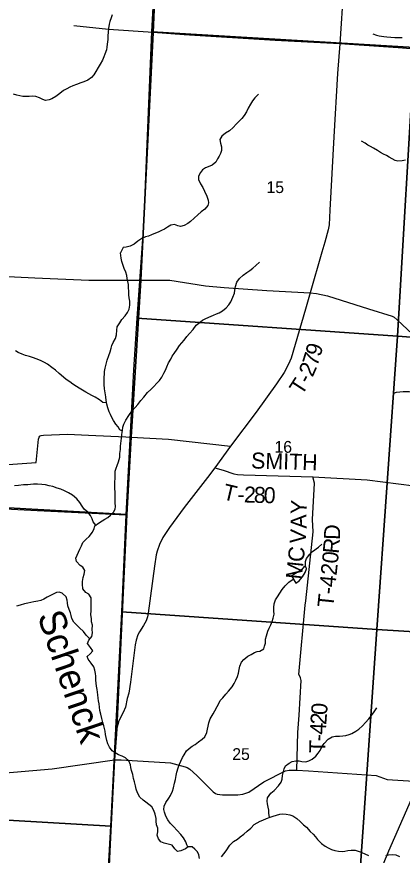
# Model space of a CAD drawing. Extents: x 1759416 to 2214760, y 252598 to 1116833.
# Drawn here: x 1977423 to 1984651, y 899295 to 915007 of the extents above; entities that cross this region are included whole.
import ezdxf

# ---------------------------------------------------------------- set-up
doc = ezdxf.new("R2010")
doc.units = 0
for name, color, linetype in [('GM_X_County_Road', 7, 'Continuous'), ('GM_X_Minor_Lake', 7, 'Continuous'), ('GM_X_Minor_River', 7, 'Continuous'), ('GM_X_Minor_River_Text', 7, 'Continuous'), ('GM_X_Section', 7, 'Continuous'), ('GM_X_Section_Text', 7, 'Continuous'), ('GM_X_Township', 7, 'Continuous'), ('GM_X_Township_Road', 7, 'Continuous'), ('GM_X_Township_Road_Text', 7, 'Continuous'), ('GM_X_Township_ROW', 7, 'Continuous')]:
    doc.layers.add(name, color=color, linetype=linetype)

msp = doc.modelspace()

# ---------------------------------------------------------------- linework, layer by layer
at = {"layer": 'GM_X_County_Road'}
for points in [[(1976612, 910169), (1977765, 910116), (1978772, 910069), (1979710, 910072)], [(1979710, 910072), (1979748, 910072), (1980292, 910069), (1980965, 909963), (1981313, 909934), (1982110, 909880), (1982926, 909835), (1983044, 909820), (1983250, 909776), (1984019, 909537), (1984459, 909398), (1984497, 909380), (1984555, 909330), (1984843, 909058)], [(1973068, 900900), (1973915, 900849), (1974951, 900796), (1975570, 900773), (1975844, 900767), (1976230, 900767), (1976994, 900820), (1978085, 900915), (1979253, 901083)], [(1979253, 901083), (1979381, 901083), (1980305, 901029), (1980583, 900953), (1980621, 900939), (1980671, 900909), (1980801, 900786), (1981105, 900481), (1981151, 900449), (1981181, 900437), (1981281, 900427), (1981571, 900425), (1981659, 900437), (1981775, 900479), (1982055, 900672), (1982464, 900877), (1982530, 900891), (1982672, 900891), (1982891, 900875), (1984163, 900789), (1984369, 900715), (1984969, 900674)], [(1983819, 898028), (1983988, 898340), (1984048, 898516), (1984207, 898906), (1984400, 899379), (1984779, 900247), (1984893, 900512), (1984969, 900674)]]:
    msp.add_lwpolyline(points, dxfattribs=at)
at = {"layer": 'GM_X_Minor_Lake'}
for points in [[(1982653, 904391), (1982720, 904437), (1982778, 904512), (1982829, 904596), (1982855, 904662), (1982847, 904696), (1982811, 904703), (1982763, 904645), (1982681, 904591), (1982616, 904558), (1982574, 904530)], [(1982574, 904530), (1982653, 904391)]]:
    msp.add_lwpolyline(points, dxfattribs=at)
at = {"layer": 'GM_X_Minor_River'}
for points in [[(1979214, 915045), (1979192, 914989), (1979169, 914916), (1979155, 914866), (1979143, 914790), (1979139, 914720), (1979134, 914652), (1979128, 914582), (1979120, 914496), (1979113, 914439), (1979103, 914385), (1979075, 914307), (1979057, 914257), (1979030, 914195), (1978990, 914120), (1978948, 914054), (1978907, 913980), (1978869, 913918), (1978827, 913867), (1978757, 913817), (1978681, 913788), (1978627, 913770), (1978545, 913740), (1978477, 913713), (1978421, 913687), (1978362, 913655), (1978298, 913623), (1978228, 913570), (1978154, 913516), (1978082, 913471), (1978030, 913449), (1977960, 913439), (1977910, 913455), (1977848, 913486), (1977784, 913512), (1977710, 913520), (1977656, 913516), (1977606, 913513), (1977540, 913513), (1977480, 913525), (1977427, 913537), (1977363, 913554)], [(1984099, 914688), (1984169, 914660), (1984221, 914650), (1984305, 914637), (1984359, 914631), (1984435, 914623), (1984515, 914620), (1984580, 914616), (1984652, 914616)], [(1981956, 913555), (1981889, 913488), (1981845, 913430), (1981807, 913368), (1981765, 913293), (1981732, 913223), (1981684, 913155), (1981644, 913099), (1981588, 913042), (1981537, 912992), (1981481, 912932), (1981409, 912867), (1981339, 912825), (1981267, 912772), (1981232, 912706), (1981244, 912640), (1981264, 912570), (1981265, 912500), (1981243, 912444), (1981217, 912394), (1981187, 912343), (1981153, 912283), (1981090, 912225), (1981014, 912194), (1980962, 912178), (1980908, 912142), (1980870, 912092), (1980834, 912023), (1980833, 911955), (1980871, 911877), (1980913, 911805), (1980946, 911737), (1980986, 911647), (1981013, 911571), (1981019, 911519), (1981005, 911469), (1980949, 911405), (1980881, 911351), (1980816, 911298), (1980750, 911236), (1980682, 911169), (1980628, 911135), (1980562, 911097), (1980496, 911078), (1980442, 911092), (1980380, 911114), (1980314, 911102), (1980248, 911063), (1980194, 911029), (1980138, 911003), (1980075, 910972), (1980023, 910954), (1979947, 910920), (1979893, 910898), (1979835, 910883), (1979771, 910855), (1979695, 910804), (1979623, 910748), (1979549, 910706), (1979475, 910691), (1979421, 910681), (1979371, 910582)], [(1984710, 912321), (1984648, 912307), (1984570, 912304), (1984518, 912314), (1984461, 912342), (1984403, 912378), (1984353, 912405), (1984299, 912431), (1984241, 912465), (1984185, 912499), (1984110, 912543), (1984058, 912574), (1984008, 912604), (1983956, 912638), (1983888, 912678)], [(1979405, 907243), (1979356, 907269), (1979325, 907321), (1979281, 907375), (1979237, 907444), (1979208, 907500), (1979180, 907552), (1979158, 907605), (1979133, 907679), (1979115, 907747), (1979101, 907815), (1979092, 907882), (1979082, 907960), (1979069, 908032), (1979063, 908114), (1979060, 908190), (1979064, 908254), (1979067, 908310), (1979071, 908362), (1979081, 908424), (1979098, 908500), (1979116, 908574), (1979149, 908660), (1979175, 908728), (1979192, 908794), (1979206, 908848), (1979230, 908904), (1979273, 908976), (1979295, 909050), (1979300, 909134), (1979306, 909198), (1979353, 909274), (1979395, 909332), (1979458, 909402), (1979502, 909468), (1979529, 909529), (1979543, 909601), (1979542, 909676), (1979532, 909742), (1979526, 909796), (1979523, 909870), (1979521, 909920), (1979516, 909992), (1979508, 910046), (1979496, 910105), (1979487, 910157), (1979471, 910219), (1979439, 910289), (1979416, 910348), (1979392, 910422), (1979381, 910482), (1979375, 910532), (1979371, 910582)], [(1978553, 904918), (1978581, 904976), (1978607, 905030), (1978636, 905096), (1978660, 905156), (1978727, 905217), (1978779, 905265), (1978846, 905349), (1978872, 905417), (1978890, 905469), (1978955, 905520), (1979027, 905562), (1979077, 905594), (1979132, 905624), (1979182, 905665), (1979238, 905725), (1979269, 905781), (1979275, 905831), (1979271, 905899), (1979268, 905981), (1979266, 906043), (1979269, 906097), (1979265, 906170), (1979264, 906236), (1979264, 906290), (1979266, 906356), (1979269, 906426), (1979271, 906490), (1979286, 906548), (1979306, 906600), (1979334, 906668), (1979353, 906754), (1979357, 906824), (1979366, 906898), (1979370, 906958), (1979375, 907008), (1979379, 907062), (1979385, 907112), (1979396, 907178), (1979406, 907252), (1979415, 907319), (1979429, 907371), (1979467, 907450), (1979522, 907536), (1979581, 907614), (1979643, 907684), (1979692, 907741), (1979750, 907819), (1979805, 907879), (1979873, 907967), (1979940, 908024), (1979992, 908080), (1980050, 908142), (1980099, 908194), (1980145, 908253), (1980184, 908329), (1980214, 908387), (1980239, 908449), (1980271, 908521), (1980310, 908593), (1980338, 908645), (1980372, 908697), (1980433, 908776), (1980473, 908846), (1980516, 908898), (1980560, 908950), (1980610, 909014), (1980665, 909069), (1980729, 909149), (1980790, 909227), (1980840, 909267), (1980909, 909320), (1980959, 909346), (1981027, 909376), (1981114, 909415), (1981168, 909439), (1981218, 909461), (1981280, 909494), (1981351, 909550), (1981399, 909612), (1981437, 909667), (1981472, 909755), (1981503, 909827), (1981513, 909887), (1981527, 909955), (1981548, 910037), (1981602, 910105), (1981671, 910165), (1981735, 910214), (1981796, 910254), (1981850, 910298), (1981908, 910346), (1981977, 910411)], [(1979110, 907774), (1979039, 907782), (1978977, 907828), (1978896, 907877), (1978834, 907911), (1978776, 907942), (1978720, 907972), (1978654, 908011), (1978594, 908045), (1978541, 908077), (1978475, 908122), (1978421, 908166), (1978349, 908213), (1978297, 908253), (1978218, 908322), (1978150, 908384), (1978080, 908437), (1977999, 908495), (1977945, 908530), (1977883, 908558), (1977805, 908593), (1977717, 908623), (1977663, 908644), (1977587, 908662), (1977525, 908685), (1977452, 908717), (1977400, 908746)], [(1984887, 907974), (1984778, 907979), (1984724, 907978), (1984668, 907976), (1984608, 907970), (1984538, 907965), (1984486, 907949)], [(1978903, 905479), (1978859, 905543), (1978835, 905601), (1978808, 905664), (1978754, 905726), (1978688, 905781), (1978650, 905837), (1978607, 905903), (1978547, 905974), (1978466, 906042), (1978392, 906083), (1978320, 906122), (1978250, 906152), (1978182, 906176), (1978100, 906203), (1978034, 906218), (1977964, 906234), (1977892, 906242), (1977810, 906249), (1977738, 906247), (1977684, 906244), (1977634, 906238), (1977550, 906233), (1977456, 906225), (1977384, 906220)], [(1982836, 904698), (1982836, 904797), (1982858, 904856), (1982921, 904938), (1982971, 904984), (1983082, 905071), (1983146, 905123)], [(1980847, 899232), (1980837, 899300), (1980812, 899356), (1980764, 899409), (1980712, 899455), (1980636, 899454), (1980586, 899414), (1980501, 899379), (1980439, 899365), (1980386, 899417), (1980336, 899484), (1980260, 899502), (1980186, 899521), (1980124, 899549), (1980082, 899602), (1980059, 899668), (1980069, 899734), (1980066, 899802), (1980042, 899862), (1980035, 899934), (1980039, 899986), (1980019, 900063), (1979992, 900133), (1979954, 900199), (1979898, 900248), (1979843, 900292), (1979791, 900329), (1979733, 900385), (1979688, 900464), (1979662, 900534), (1979648, 900594), (1979629, 900668), (1979615, 900732), (1979598, 900807), (1979572, 900883), (1979560, 900937), (1979553, 900989), (1979525, 901064), (1979461, 901122), (1979402, 901152), (1979334, 901179), (1979268, 901211), (1979210, 901254), (1979160, 901322), (1979133, 901383), (1979113, 901447), (1979101, 901499), (1979090, 901559), (1979080, 901621), (1979069, 901671), (1979055, 901722), (1979039, 901784), (1979018, 901856), (1978998, 901936), (1978983, 902009), (1978975, 902069), (1978967, 902133), (1978958, 902187), (1978952, 902237), (1978944, 902299), (1978929, 902400), (1978921, 902466), (1978912, 902522), (1978904, 902576), (1978903, 902648), (1978901, 902698), (1978889, 902764), (1978866, 902827), (1978820, 902895), (1978764, 902966), (1978741, 903020), (1978797, 903071), (1978848, 903125), (1978804, 903188), (1978748, 903262), (1978775, 903328), (1978833, 903394), (1978846, 903460), (1978838, 903528), (1978841, 903604), (1978823, 903666), (1978827, 903728), (1978812, 903805), (1978816, 903873), (1978817, 903925), (1978819, 903997), (1978819, 904061), (1978816, 904117), (1978774, 904187), (1978718, 904218), (1978663, 904288), (1978653, 904375), (1978658, 904427), (1978668, 904497), (1978688, 904561), (1978701, 904631), (1978665, 904693), (1978613, 904727), (1978544, 904798), (1978532, 904864), (1978553, 904918)], [(1980631, 899450), (1980614, 899492), (1980595, 899546), (1980547, 899619), (1980497, 899683), (1980428, 899758), (1980360, 899836), (1980301, 899895), (1980253, 899959), (1980217, 900029), (1980192, 900100), (1980184, 900150), (1980190, 900212), (1980221, 900280), (1980277, 900362), (1980306, 900415), (1980342, 900495), (1980361, 900561), (1980381, 900647), (1980400, 900711), (1980414, 900791), (1980427, 900849), (1980447, 900935), (1980474, 900999), (1980498, 901059), (1980529, 901125), (1980561, 901179), (1980605, 901249), (1980658, 901297), (1980714, 901340), (1980768, 901372), (1980833, 901418), (1980897, 901473), (1980947, 901515), (1980986, 901595), (1981002, 901655), (1981013, 901713), (1981027, 901779), (1981052, 901853), (1981108, 901947), (1981139, 902001), (1981181, 902079), (1981210, 902137), (1981238, 902196), (1981288, 902244), (1981345, 902314), (1981391, 902368), (1981460, 902453), (1981498, 902513), (1981533, 902577), (1981561, 902647), (1981578, 902705), (1981596, 902777), (1981608, 902839), (1981639, 902911), (1981681, 902965), (1981756, 903025), (1981818, 903056), (1981878, 903092), (1981932, 903112), (1981983, 903121), (1982053, 903161), (1982069, 903213), (1982084, 903269), (1982090, 903341), (1982105, 903409), (1982133, 903491), (1982155, 903549), (1982184, 903611), (1982210, 903677), (1982233, 903739), (1982249, 903811), (1982246, 903871), (1982242, 903939), (1982250, 904009), (1982277, 904083), (1982309, 904137), (1982358, 904203), (1982400, 904274), (1982457, 904346), (1982523, 904410), (1982608, 904470)], [(1978795, 903351), (1978725, 903418), (1978672, 903485), (1978602, 903554), (1978544, 903610), (1978493, 903660), (1978457, 903731), (1978441, 903785), (1978428, 903835), (1978404, 903899), (1978382, 903966), (1978377, 904022), (1978371, 904076), (1978349, 904138), (1978276, 904203), (1978218, 904227), (1978166, 904221), (1978104, 904190), (1978043, 904158), (1977991, 904134), (1977929, 904095), (1977877, 904071), (1977816, 904055), (1977746, 904046), (1977686, 904032), (1977630, 904020), (1977570, 904005), (1977490, 903983), (1977417, 903962)], [(1982160, 900002), (1982148, 900081), (1982148, 900137), (1982138, 900197), (1982125, 900256), (1982121, 900308), (1982123, 900372), (1982186, 900460), (1982250, 900511), (1982329, 900595), (1982383, 900665), (1982398, 900719), (1982408, 900787), (1982423, 900861), (1982435, 900915), (1982461, 900973), (1982530, 901020), (1982588, 901050), (1982656, 901064), (1982716, 901061), (1982770, 901051), (1982846, 901048), (1982900, 901066), (1982963, 901098), (1983031, 901153), (1983074, 901207), (1983110, 901259), (1983152, 901337), (1983189, 901391), (1983263, 901470), (1983340, 901512), (1983400, 901526), (1983476, 901527), (1983540, 901533), (1983592, 901540), (1983656, 901556), (1983707, 901576), (1983781, 901617), (1983839, 901655), (1983908, 901721), (1983962, 901780), (1984027, 901850), (1984073, 901916), (1984125, 901980), (1984172, 902055)], [(1981261, 899263), (1981308, 899321), (1981348, 899377), (1981421, 899481), (1981488, 899550), (1981560, 899598), (1981612, 899638), (1981681, 899688), (1981741, 899745), (1981809, 899803), (1981874, 899869), (1981932, 899904), (1981988, 899936), (1982039, 899954), (1982107, 899983), (1982173, 900007), (1982233, 900029), (1982295, 900046), (1982356, 900064), (1982408, 900069), (1982474, 900067), (1982546, 900053), (1982600, 900036), (1982673, 899986), (1982739, 899927), (1982797, 899867), (1982853, 899818), (1982926, 899742), (1982980, 899689), (1983024, 899639), (1983065, 899588), (1983135, 899512), (1983207, 899465), (1983265, 899433), (1983324, 899405), (1983384, 899382), (1983454, 899368), (1983522, 899363), (1983572, 899371), (1983633, 899381), (1983693, 899390), (1983767, 899390), (1983841, 899367), (1983895, 899347), (1983950, 899320), (1984020, 899292)], [(1984341, 899286), (1984393, 899302), (1984465, 899311), (1984529, 899301), (1984597, 899274)]]:
    msp.add_lwpolyline(points, dxfattribs=at)
at = {"layer": 'GM_X_Section'}
for points in [[(1985205, 919838), (1984883, 914430), (1979955, 914728), (1980047, 916459), (1980156, 919016), (1980218, 920136)], [(1979955, 914728), (1984883, 914430), (1984564, 909023), (1979682, 909359), (1979803, 911108), (1979920, 913831)], [(1984883, 914430), (1990339, 914059), (1990004, 908624), (1984564, 909023)], [(1979682, 909359), (1984564, 909023), (1984176, 903528), (1979392, 903857), (1979477, 905676), (1979618, 908390)], [(1984564, 909023), (1990004, 908624), (1989634, 903190), (1984176, 903528)], [(1973929, 905952), (1974434, 905930), (1976107, 905845), (1977808, 905752), (1979477, 905676), (1979392, 903857), (1979185, 899839), (1973703, 900155)], [(1984176, 903528), (1983794, 898018), (1982978, 898066), (1981055, 898186), (1979098, 898305), (1979185, 899839), (1979392, 903857)], [(1989634, 903190), (1989270, 897688), (1988740, 897714), (1986801, 897826), (1984910, 897934), (1983794, 898018), (1984176, 903528)], [(1979185, 899839), (1979098, 898305), (1978969, 895901), (1978883, 894359), (1973427, 894726), (1973703, 900155)]]:
    msp.add_lwpolyline(points, close=True, dxfattribs=at)
at = {"layer": 'GM_X_Township'}
for points in [[(1980054, 916429), (1979980, 914711), (1979748, 910072), (1979566, 907131), (1979490, 905682), (1975033, 905927), (1974924, 905933), (1973225, 906014), (1964780, 906283), (1960886, 906426), (1960367, 906436), (1959220, 906480), (1959158, 906479), (1957243, 906546)], [(1999329, 897063), (1998108, 897126), (1994987, 897287), (1993785, 897363), (1989453, 897682), (1987762, 897801), (1983819, 898028), (1979115, 898305), (1979144, 898890), (1979148, 898965), (1979181, 899629), (1979253, 901083), (1979280, 901405), (1979291, 901555), (1979302, 901673), (1979490, 905682), (1979566, 907131), (1979748, 910072), (1979980, 914711), (1980054, 916429)], [(1975033, 905927), (1979490, 905682), (1979302, 901673), (1979291, 901555), (1979280, 901405), (1979253, 901083), (1979181, 899629), (1979148, 898965), (1979144, 898890), (1979115, 898305), (1978707, 890875), (1978698, 890834), (1978688, 890708), (1978673, 890545), (1978676, 890411), (1978648, 890099), (1978275, 883589)]]:
    msp.add_lwpolyline(points, dxfattribs=at)
at = {"layer": 'GM_X_Township_Road'}
for points in [[(1983547, 915556), (1983479, 914499), (1983438, 913942), (1983369, 912755), (1983296, 911386), (1983280, 911111), (1983265, 911015), (1983199, 910785), (1983145, 910597), (1982926, 909835), (1982839, 909527), (1982567, 908611), (1982519, 908498), (1982440, 908342), (1982295, 908128), (1981915, 907596), (1981432, 906960), (1981135, 906555), (1980998, 906375), (1980565, 905811), (1980289, 905438), (1980164, 905246), (1980101, 905120), (1980054, 904996), (1980036, 904925), (1980005, 904714), (1979888, 903832), (1979873, 903762), (1979847, 903688), (1979798, 903602), (1979724, 903480), (1979695, 903426), (1979665, 903326), (1979642, 903238), (1979556, 902540), (1979523, 902330), (1979493, 902230), (1979460, 902072), (1979417, 901971), (1979334, 901799)], [(1979980, 914711), (1979994, 915037)], [(1990337, 914126), (1990135, 914076), (1990092, 914066), (1990006, 914064), (1988940, 914130), (1987386, 914232), (1985604, 914346), (1984572, 914424), (1983479, 914499)], [(1975039, 905931), (1975072, 905954), (1975090, 905989), (1975100, 906061), (1975107, 906260), (1975123, 906334), (1975152, 906363), (1975203, 906377), (1976564, 906548), (1976821, 906586), (1977790, 906653), (1977834, 907094), (1977842, 907132), (1977859, 907151), (1977861, 907153)], [(1977861, 907153), (1977863, 907153), (1977881, 907161), (1977923, 907167), (1978373, 907186), (1978769, 907164), (1979467, 907135)], [(1979467, 907135), (1979566, 907131), (1980266, 907092), (1981432, 906960)], [(1981135, 906555), (1981293, 906508), (1981493, 906442), (1981559, 906430), (1981673, 906425), (1982975, 906387), (1983996, 906332), (1984876, 906217), (1985814, 906156), (1985976, 906153), (1986222, 906154), (1986408, 906151), (1986674, 906139), (1987349, 906089)], [(1982833, 903980), (1982841, 904064), (1982979, 905357), (1982968, 905589), (1983006, 906269), (1982975, 906387)], [(1982672, 900891), (1982695, 901596), (1982720, 901919), (1982756, 902571), (1982742, 902621), (1982741, 902623)], [(1979334, 901799), (1979328, 901787), (1979302, 901673), (1979291, 901555), (1979280, 901405), (1979253, 901083)], [(1979253, 901083), (1979253, 901083), (1979181, 899629), (1979148, 898965), (1979144, 898890), (1979121, 898828), (1979106, 898801)]]:
    msp.add_lwpolyline(points, dxfattribs=at)
at = {"layer": 'GM_X_Township_ROW'}
for points in [[(1979978, 914711), (1979143, 914771), (1978495, 914835)], [(1983479, 914499), (1982271, 914561), (1980561, 914667), (1979980, 914711), (1979978, 914711)], [(1982741, 902623), (1982715, 902682), (1982833, 903980)]]:
    msp.add_lwpolyline(points, dxfattribs=at)

# ---------------------------------------------------------------- texts
at = {"layer": 'GM_X_Minor_River_Text'}
msp.add_text('Schenck', height=500.1, rotation=288.7047, dxfattribs=at).set_placement((1977806, 903785))
at = {"layer": 'GM_X_Section_Text'}
for s, p in [('15', (1982106, 911704)), ('16', (1982256, 906837)), ('25', (1981464, 901080))]:
    msp.add_text(s, height=221, rotation=0, dxfattribs=at).set_placement(p)
at = {"layer": 'GM_X_Township_Road_Text'}
for s, rotation, p in [('9', 73.2452, (1983113, 908624)), ('7', 72.766, (1983057, 908445)), ('2', 66.3394, (1982970, 908242)), ('T', 57.1146, (1982767, 907898)), ('-', 62.385, (1982904, 908112)), ('SMITH', 358.2301, (1981813, 906544)), ('T', 346.6758, (1981268, 905969)), ('2', 358.0274, (1981679, 905907)), ('8', 358.2652, (1981865, 905901)), ('0', 358.3282, (1982050, 905895)), ('-', 359.177, (1981558, 905909)), ('Y', 86.7927, (1982854, 905675)), ('A', 90.7003, (1982858, 905416)), ('V', 85.5031, (1982836, 905123)), ('D', 87.9749, (1983481, 905201)), ('R', 84.802, (1983458, 904938)), ('C', 83.9645, (1982800, 904777)), ('T-420', 84.0938, (1983357, 903930)), ('M', 83.9605, (1982765, 904454)), ('0', 85.8695, (1983239, 901916)), ('2', 86.0994, (1983226, 901732)), ('4', 86.8291, (1983216, 901549)), ('T', 88.4913, (1983205, 901204)), ('-', 87.5793, (1983211, 901427))]:
    msp.add_text(s, height=300, rotation=rotation, dxfattribs=at).set_placement(p)

doc.saveas('drawing.dxf')
